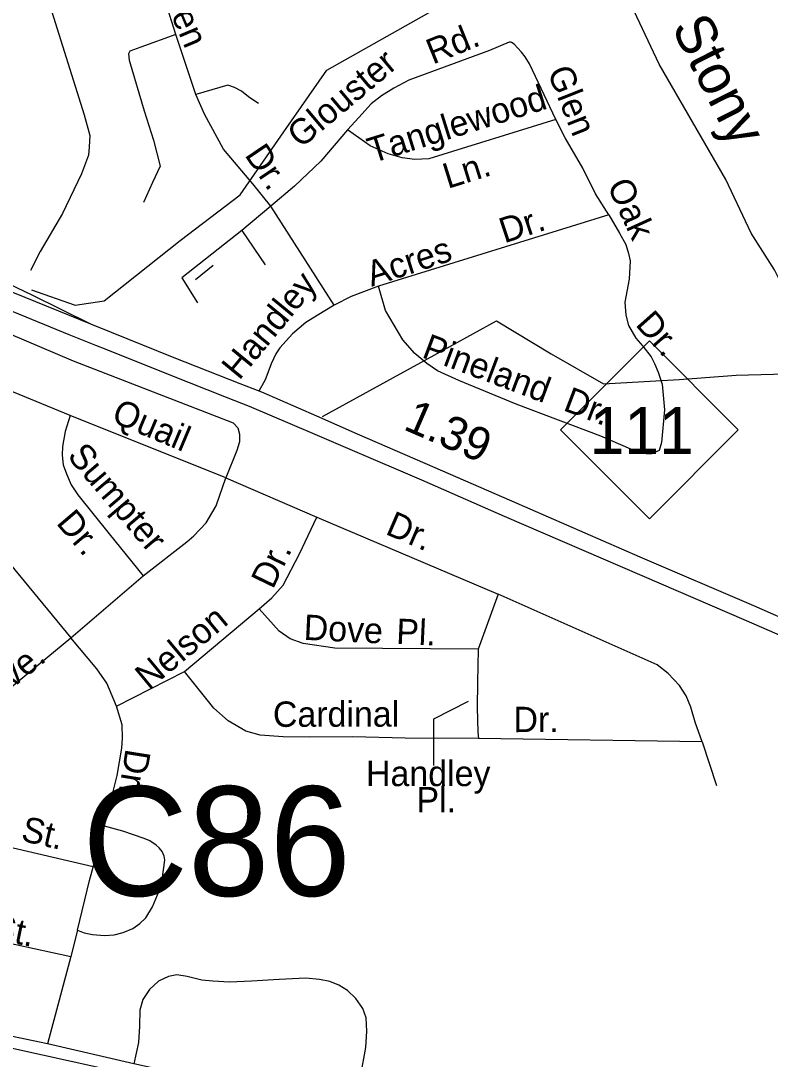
# Model space of a CAD drawing. Extents: x 2206922 to 2357709, y 510027 to 673830.
# Drawn here: x 2308815 to 2311623, y 597395 to 601284 of the extents above; entities that cross this region are included whole.
import ezdxf

# ---------------------------------------------------------------- set-up
doc = ezdxf.new("R2010")
doc.units = 0
for name, color, linetype in [('Exist Hydrographic Creek Single Shore', 7, 'Continuous'), ('Exist Hydrographic Creek Single Shore Label', 7, 'Continuous'), ('Exist Hydrographic Misc Water Feature', 7, 'Continuous'), ('Exist Railroad Mainline', 7, 'Continuous'), ('Exist Road Non-System Type 51', 7, 'Continuous'), ('Exist Road Non-System Type 51 Label', 7, 'Continuous'), ('Exist Road Primary Interstate Ramp 1 Lane Attributed', 7, 'Continuous'), ('Exist Road Primary NC Shield CELL', 7, 'Continuous'), ('Exist Road Primary NC Shield Number Label', 7, 'Continuous'), ('Exist Road Primary US Divided Attributed', 7, 'Continuous'), ('Exist Road Primary US Mileage Tenths English Label', 7, 'Continuous'), ('Exist Road Primary US Service Attributed', 7, 'Continuous'), ('Exist Road Secondary Structure Culvert Number Label', 7, 'Continuous'), ('Exist Road Secondary Type 51 Attributed', 7, 'Continuous')]:
    doc.layers.add(name, color=color, linetype=linetype)

msp = doc.modelspace()

# ---------------------------------------------------------------- linework, layer by layer
at = {"layer": 'Exist Hydrographic Creek Single Shore'}
msp.add_lwpolyline([(2311990.9, 599754.9), (2311893.3, 599852.6), (2311820.6, 599965.6), (2311751.1, 600126.2), (2311638.5, 600351.5), (2311550.9, 600489.2), (2311457.1, 600689.5), (2311206.8, 601121.4), (2311112.6, 601319.4), (2311078.4, 601357), (2311044.3, 601418.4), (2310928.3, 601640.4), (2310881.2, 601703.9), (2310839.2, 601735)], dxfattribs=at)
at = {"layer": 'Exist Hydrographic Misc Water Feature'}
for points in [[(2308855.1, 600275.9), (2309019.5, 600219.5), (2309127.4, 600234.9), (2309413, 600461.7), (2309636.9, 600632.3), (2309800.6, 600867.6), (2309961.5, 601099.3), (2310365.2, 601326.2), (2310631.4, 601473.1), (2310730.3, 601524.3), (2310836.1, 601589.2), (2310877.1, 601613.1), (2310928.3, 601640.4)], [(2309945.3, 599802), (2310339.3, 600018), (2310597.4, 600160.4), (2310802.7, 600037.1), (2310997.9, 599925), (2311281.7, 599940.3), (2311495.1, 599956.4), (2311820.6, 599965.6)]]:
    msp.add_lwpolyline(points, dxfattribs=at)
at = {"layer": 'Exist Railroad Mainline'}
msp.add_lwpolyline([(2304294.9, 598418.8), (2304538, 598363.6), (2304748.3, 598321.9), (2304960.9, 598270.3), (2305950.6, 598053.5), (2306429.5, 597948.6), (2306491.6, 597935), (2306716.2, 597886.4), (2307180.2, 597785.8), (2308144.5, 597577), (2309648, 597246.1), (2309708.2, 597232.8), (2310214.4, 597121.4), (2311623.2, 596798.7), (2311745.3, 596770.1), (2313214.2, 596430), (2313294.1, 596411.6), (2313449.1, 596375.8)], dxfattribs=at)
at = {"layer": 'Exist Road Non-System Type 51'}
for p, q in [((2309471, 601007.5), (2309396.1, 601232.5)), ((2309752, 600590.2), (2309644, 600498.1)), ((2309989.3, 600219.1), (2309752, 600590.2)), ((2311018, 600557.5), (2310155.7, 600289.9)), ((2309644, 600498.1), (2309419.2, 600320.9)), ((2309644, 600498.1), (2309730.8, 600370.5)), ((2309535.7, 600367), (2309470.2, 600313.8)), ((2309419.2, 600320.9), (2309477.3, 600228)), ((2309583.1, 599572.5), (2309000.2, 599806.4)), ((2309583.1, 599572.5), (2309925, 599424.5)), ((2309925, 599424.5), (2310603.2, 599136.1)), ((2309002.8, 598972.9), (2309273.8, 599205.3)), ((2310603.2, 599136.1), (2310528.2, 598930.5)), ((2309429.4, 598846.8), (2309707.9, 599081.4)), ((2309174.1, 598717.1), (2309429.4, 598846.8)), ((2311368.1, 598583.1), (2310530.2, 598596)), ((2311368.1, 598583.1), (2311421.5, 598420.1)), ((2309086.5, 598116), (2308643.7, 598218.8)), ((2308562.5, 597876.7), (2309003.3, 597779.7)), ((2309028.1, 597877.9), (2309003.3, 597779.7)), ((2309003.3, 597779.7), (2308915.2, 597453.3))]:
    msp.add_line(p, q, dxfattribs=at)
for points in [[(2309396.1, 601232.5), (2309357.2, 601354.8), (2309316.5, 601477)], [(2308924, 601341.2), (2309052.6, 600932.2), (2309073.9, 600854.2), (2309071.2, 600811.3), (2309069.6, 600781.2), (2309042.5, 600711.1), (2308972.1, 600562.4), (2308887.6, 600419.6), (2308852.5, 600349.1)], [(2309396.1, 601232.5), (2309265.1, 601184.7), (2309224.4, 601170.5), (2309219.1, 601159.9), (2309220.9, 601136.8), (2309277.5, 600947.3), (2309312.9, 600837.4), (2309337.7, 600740), (2309309.4, 600677.9), (2309275.7, 600603.5)], [(2310819.7, 600914.5), (2310721, 601122.9), (2310704.7, 601148.7), (2310690.6, 601166.5), (2310663.9, 601196.2), (2310653.4, 601202.6), (2310650.4, 601203.8), (2310644.4, 601203.3), (2310571.8, 601173.2), (2310269.1, 601061.5), (2310212.4, 601031.4), (2310166.4, 601003.1), (2310127.4, 600972.9), (2310081.6, 600922), (2310038.9, 600875.5)], [(2309706, 600973.8), (2309684.8, 600988), (2309668.8, 600998.6), (2309642.3, 601019.9), (2309615.7, 601034.1), (2309590.9, 601042.9), (2309471, 601007.5)], [(2309752, 600590.2), (2309684.8, 600673.5), (2309575.1, 600802.7), (2309503.8, 600933.8), (2309471, 601007.5)], [(2310819.7, 600914.5), (2310343.4, 600767.4), (2310292.1, 600763.9), (2310244.3, 600771), (2310191.2, 600785.1), (2310123.9, 600815.3), (2310038.9, 600875.5)], [(2311018, 600557.5), (2310968.5, 600636.3), (2310920.7, 600732), (2310855.1, 600845.4), (2310819.7, 600914.5)], [(2310038.9, 600875.5), (2309939.4, 600758.6), (2309840.6, 600664.7), (2309752, 600590.2)], [(2311018, 600557.5), (2311058.8, 600488.4), (2311081.8, 600445.8), (2311092.4, 600412.2), (2311097.7, 600385.6), (2311094.2, 600316.5), (2311078.2, 600229.7), (2311081.8, 600181.9), (2311092.4, 600142.9), (2311119, 600095), (2311145.5, 600064.9), (2311177.4, 600025.9), (2311189.8, 600001.1), (2311203.2, 599968.6), (2311217.7, 599922.7), (2311226.7, 599826.9), (2311216.1, 599705), (2311206.3, 599674.8), (2311178.6, 599662.5), (2311158.6, 599662.3), (2311138.5, 599664.1), (2310987.9, 599728.3), (2310671, 599848.8), (2310456.8, 599937.4), (2310377.1, 599972.8), (2310336.4, 600001.1), (2310292.1, 600038.3), (2310246, 600089.7), (2310182.3, 600199.6), (2310155.7, 600289.9)], [(2310155.7, 600289.9), (2310053, 600251), (2309989.3, 600219.1)], [(2309989.3, 600219.1), (2309925.6, 600180.1), (2309883.1, 600153.5), (2309833.5, 600111), (2309785.7, 600059.6), (2309770.3, 600036.2), (2309753.8, 599999.4), (2309733.4, 599945.7)], [(2309733.4, 599945.7), (2309730.8, 599939.1), (2309707.7, 599897.1)], [(2309000.2, 599806.4), (2308788.3, 599892.7), (2308685.6, 599927), (2308649.4, 599929.1), (2308586, 599917.6), (2308511.1, 599886.8), (2308459.2, 599850.3), (2308345.9, 599771.5)], [(2309000.2, 599806.4), (2308981.2, 599745.5), (2308971.5, 599689.6), (2308970, 599657.7), (2308974.9, 599621), (2308986.5, 599587), (2309004.8, 599545.6), (2309029.8, 599509.1), (2309147, 599363), (2309273.8, 599205.3)], [(2308455.4, 599631.1), (2308564.9, 599504.3), (2308776.2, 599248.6), (2309002.8, 598972.9)], [(2309273.8, 599205.3), (2309437.1, 599332.2), (2309464, 599355.3), (2309510.1, 599403.3), (2309547.5, 599467), (2309583.1, 599572.5)], [(2309707.9, 599081.4), (2309756, 599123.6), (2309798.2, 599170.7), (2309859.7, 599288), (2309925, 599424.5)], [(2311368.1, 598583.1), (2311341.3, 598656.8), (2311325.5, 598713.2), (2311308.2, 598756.5), (2311283.2, 598794.9), (2311241, 598839.1), (2311198.7, 598871.8), (2310603.2, 599136.1)], [(2310528.2, 598930.5), (2309992.3, 598934.3), (2309873.1, 598951.6), (2309825.1, 598968.9), (2309782.9, 598997.7), (2309707.9, 599081.4)], [(2308140.3, 598657.5), (2308447.7, 598609.4), (2308499.6, 598609.4), (2308549.5, 598621), (2308597.5, 598647.9), (2308714.7, 598736.3), (2309002.8, 598972.9)], [(2309174.1, 598717.1), (2309137.3, 598803.4), (2309100.5, 598856.8), (2309002.8, 598972.9)], [(2310528.2, 598930.5), (2310526.1, 598805.9), (2310525.1, 598712), (2310528, 598620.1), (2310530.2, 598596)], [(2310530.2, 598596), (2310255.4, 598596.9), (2310059.5, 598602.7), (2309898.1, 598600.8), (2309798.2, 598602.7), (2309711.8, 598608.5), (2309658, 598623.8), (2309592.7, 598662.3), (2309538.9, 598710.4), (2309429.4, 598846.8)], [(2309129.6, 598267.7), (2309176.5, 598457.6), (2309194.4, 598559.7), (2309196.9, 598597.8), (2309195.6, 598647.3), (2309174.1, 598717.1)], [(2309028.1, 597877.9), (2309053.5, 597868.2), (2309084, 597862.7), (2309129.6, 597858.9), (2309165.2, 597861.4), (2309199.4, 597870.3), (2309235, 597884.3), (2309261.6, 597903.3), (2309284.4, 597924.9), (2309308.5, 597965.5), (2309333.9, 598025.2), (2309345.3, 598068.4), (2309354.6, 598140.7), (2309352.9, 598156), (2309345.3, 598172.5), (2309333.5, 598186.4), (2309322.5, 598196.6), (2309298.8, 598212.7), (2309278.1, 598222), (2309198.2, 598248.6), (2309129.6, 598267.7)], [(2309028.1, 597877.9), (2309072.7, 598064.7), (2309129.6, 598267.7)], [(2310088.8, 597336.5), (2310107.9, 597439.3), (2310111.7, 597500.2), (2310109.1, 597549.7), (2310096.4, 597585.3), (2310071.1, 597622.1), (2310039.3, 597652.6), (2310006.4, 597672.9), (2309973.4, 597685.6), (2309934, 597693.2), (2309883.3, 597698.3), (2309783.1, 597693.2), (2309680.3, 597686.9), (2309597.8, 597684.3), (2309534.4, 597686.9), (2309493.8, 597690.7), (2309439.2, 597704.6), (2309399.9, 597711), (2309369.4, 597704.6), (2309331.4, 597686.9), (2309297.1, 597656.4), (2309273, 597618.3), (2309261.6, 597578.9), (2309260.3, 597519.3), (2309256.5, 597458.3), (2309238.8, 597378.3)]]:
    msp.add_lwpolyline(points, dxfattribs=at)
at = {"layer": 'Exist Road Non-System Type 51 Label'}
msp.add_lwpolyline([(2310363.2, 598495.6), (2310363.2, 598670.3), (2310492.2, 598736.1)], dxfattribs=at)
at = {"layer": 'Exist Road Primary Interstate Ramp 1 Lane Attributed'}
msp.add_lwpolyline([(2309077.7, 600147.5), (2308858.1, 600256), (2308627.4, 600366.1), (2308513.9, 600426.9), (2308419.7, 600487.6), (2308376.6, 600523.3), (2308294.7, 600598.2), (2308212, 600694.6), (2308076.9, 600869.4)], dxfattribs=at)
at = {"layer": 'Exist Road Primary NC Shield CELL'}
msp.add_lwpolyline([(2310837.2, 599751.8), (2311170.2, 600084.8), (2311503.2, 599751.8), (2311170.2, 599418.8)], close=True, dxfattribs=at)
at = {"layer": 'Exist Road Primary US Divided Attributed'}
for points in [[(2309077.7, 600147.5), (2308791.6, 600264.1), (2308484.8, 600386.8), (2308137.7, 600530.2), (2307982.2, 600590.4), (2307852.5, 600645.4)], [(2308136.8, 600455.4), (2308371.3, 600362.3), (2308714.9, 600224.2), (2308995.5, 600109.5), (2309095.3, 600069.6), (2309133.6, 600054.6), (2309374.4, 599958.7), (2309584.6, 599874.3), (2309670.4, 599840.5), (2309908.2, 599739.2), (2310056.9, 599676.3), (2310316.2, 599564.3), (2310626, 599429.2), (2311141.3, 599206.7), (2311532.4, 599037.9), (2311869, 598891.7)], [(2313958.7, 598054.9), (2313837.5, 598108.5), (2313593.3, 598213.7), (2313247.5, 598362.2), (2313011.5, 598463.9), (2312816.4, 598549.2), (2312669.2, 598613.5), (2312540.7, 598669.6), (2312237, 598800.5), (2311913.4, 598938.4), (2311561.6, 599093.1), (2311135.2, 599275.7), (2310655.1, 599484.4), (2310330, 599625.6), (2310076.9, 599736.1), (2309925, 599803.7), (2309718, 599892.7), (2309636.7, 599924.9), (2309389.9, 600021.3), (2309155.2, 600116.2), (2309077.7, 600147.5)]]:
    msp.add_lwpolyline(points, dxfattribs=at)
at = {"layer": 'Exist Road Primary US Service Attributed'}
msp.add_lwpolyline([(2306887.2, 600412.8), (2306946.6, 600328.9), (2307016, 600275.4), (2307053.6, 600265.4), (2307093.2, 600263.5), (2307208.1, 600279.3), (2307788.4, 600400.2), (2307931, 600413.1), (2307980.5, 600409.1), (2308216.2, 600333.8), (2308473.6, 600238.7), (2309012.3, 600010.8), (2309610.5, 599778.9), (2309628.3, 599759.1), (2309634.2, 599735.3), (2309634.2, 599706.6), (2309624.3, 599674.9), (2309583.1, 599572.5)], dxfattribs=at)
at = {"layer": 'Exist Road Secondary Type 51 Attributed'}
msp.add_lwpolyline([(2311551.8, 596862.6), (2310044.4, 597199.3), (2309723.4, 597271.2), (2309663.7, 597284.4), (2309238.8, 597378.3), (2308915.2, 597453.3), (2308478.8, 597544), (2307864.7, 597677.3), (2307192.2, 597843.6), (2306732.9, 597942), (2306452.5, 598005.5), (2305971.7, 598107.1), (2304888.1, 598347.7), (2304346.9, 598464.1)], dxfattribs=at)

# ---------------------------------------------------------------- texts
at = {"layer": 'Exist Hydrographic Creek Single Shore Label'}
msp.add_text('Stony', height=150, rotation=296.7288, dxfattribs=at).set_placement((2311251.1, 601260.1))
at = {"layer": 'Exist Road Non-System Type 51 Label'}
for s, rotation, p in [('Loch  -aven', 292.8702, (2309174.6, 601786.7)), ('Rd.', 22.0378, (2310359, 601119.5)), ('Glouster', 40.0769, (2309864.4, 600803.6)), ('Glen', 291.6236, (2310786.8, 601093.7)), ('Tanglewood', 17.3356, (2310132.3, 600750)), ('Dr.', 303.995, (2309651.9, 600781.5)), ('Ln.', 17.3356, (2310414.9, 600654.1)), ('Oak', 294.4883, (2311010.5, 600667.8)), ('Dr.', 18.1028, (2310626.8, 600449.9)), ('Acres', 18.1028, (2310129.2, 600287.3)), ('Handley', 50.6213, (2309633.7, 599934.6)), ('Dr.', 311.5198, (2311114.7, 600145.3)), ('Pineland', 339.4824, (2310313.8, 600024.8)), ('Dr.', 339.1541, (2310843.3, 599826.4)), ('Quail', 337.1154, (2309150.8, 599784)), ('Sumpter', 310.3786, (2308986.4, 599652.4)), ('Dr.', 310.3786, (2308945.3, 599402.1)), ('Dr.', 336.6909, (2310177.4, 599363.2)), ('Dr.', 64.2476, (2309759.7, 599152.1)), ('Nelson', 39.6762, (2309294.2, 598775.7)), ('Dove', 357.2787, (2309873.7, 598965.9)), ('Pl.', 357.4183, (2310220.5, 598950.9)), ('Ave.', 39.1311, (2308718.9, 598729.3)), ('Cardinal', 0.0876, (2309760, 598639.8)), ('Dr.', 0.0684, (2310661.2, 598619.9)), ('Dr.', 260.8665, (2309208.7, 598560.6)), ('Handley', 0.0139, (2310108.7, 598417.8)), ('Pl.', 0.0171, (2310297.8, 598319.4)), ('St.', 347.0044, (2308812.5, 598214.1)), ('St.', 348.3105, (2308704.6, 597847.1))]:
    msp.add_text(s, height=95, rotation=rotation, dxfattribs=at).set_placement(p)
at = {"layer": 'Exist Road Primary NC Shield Number Label'}
msp.add_text('111', height=175, dxfattribs=at).set_placement((2310946.3, 599662))
at = {"layer": 'Exist Road Primary US Mileage Tenths English Label'}
msp.add_text('1.39', height=125, rotation=336.5091, dxfattribs=at).set_placement((2310244.3, 599755.4))
at = {"layer": 'Exist Road Secondary Structure Culvert Number Label'}
msp.add_text('C86', height=410.1, dxfattribs=at).set_placement((2309045.9, 598006.9))

doc.saveas('drawing.dxf')
